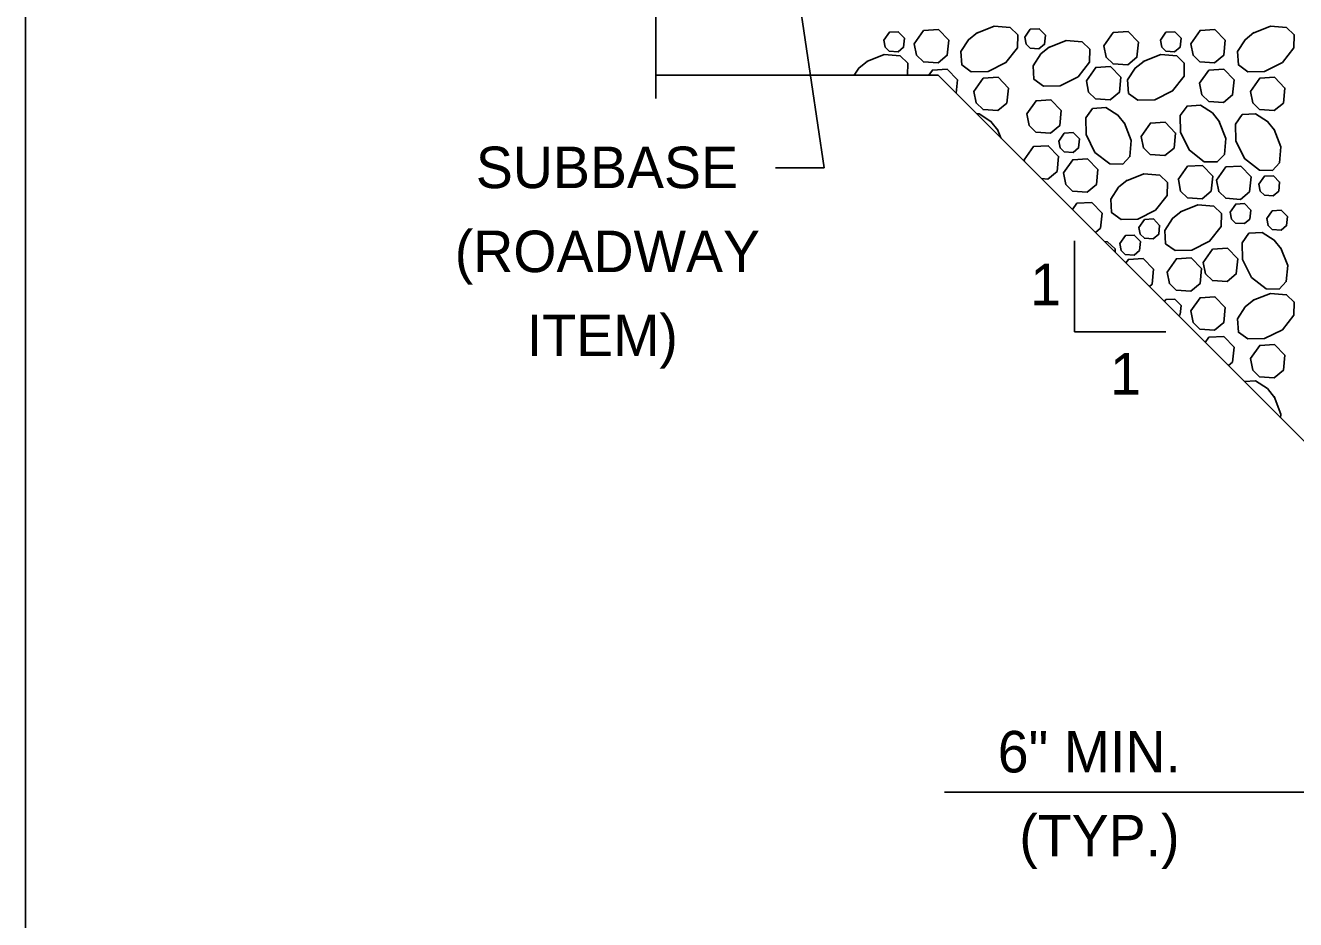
# Model space of a CAD drawing. Extents: x 636530 to 644067, y 294168 to 299122.
# Drawn here: x 639046.8 to 639138.6, y 297326.4 to 297391 of the extents above; entities that cross this region are included whole.
import ezdxf

# ---------------------------------------------------------------- set-up
doc = ezdxf.new("R2010")
doc.units = 0
doc.layers.add('1', color=7, linetype='Continuous')

msp = doc.modelspace()

# ---------------------------------------------------------------- linework, layer by layer
at = {"layer": '1'}
for p, q in [((639046.783, 297717.476), (639046.783, 297153.476)), ((639092.348, 297429.556), (639092.348, 297385.733)), ((639102.046, 297397.442), (639104.521, 297380.716)), ((639092.348, 297387.404), (639112.77, 297387.404)), ((639143.25, 297356.924), (639112.77, 297387.404)), ((639101.004, 297380.716), (639104.521, 297380.716)), ((639122.631, 297375.438), (639122.631, 297368.853)), ((639122.631, 297368.853), (639129.216, 297368.853)), ((639113.216, 297335.588), (639310.89, 297335.588))]:
    msp.add_line(p, q, dxfattribs=at)
for points in [[(639115.551, 297390.451), (639116.809, 297390.95), (639117.964, 297390.85), (639118.513, 297390.328), (639118.496, 297389.391), (639117.662, 297388.325), (639116.374, 297387.681), (639115.16, 297387.66), (639114.477, 297388.146), (639114.412, 297389.112), (639114.967, 297389.977), (639115.602, 297390.484)], [(639135.539, 297390.451), (639136.797, 297390.95), (639137.952, 297390.85), (639138.501, 297390.328), (639138.484, 297389.391), (639137.651, 297388.325), (639136.363, 297387.681), (639135.149, 297387.66), (639134.466, 297388.146), (639134.401, 297389.112), (639134.955, 297389.977), (639135.59, 297390.484)], [(639108.836, 297389.935), (639109.24, 297390.508), (639109.884, 297390.545), (639110.332, 297390.081), (639110.267, 297389.431), (639109.869, 297389.1), (639109.233, 297389.146), (639108.934, 297389.436), (639108.837, 297389.934)], [(639111.04, 297389.687), (639111.712, 297390.643), (639112.785, 297390.704), (639113.531, 297389.931), (639113.423, 297388.847), (639112.76, 297388.295), (639111.701, 297388.372), (639111.202, 297388.855), (639111.04, 297389.687)], [(639119.021, 297390.155), (639119.424, 297390.729), (639120.068, 297390.766), (639120.516, 297390.302), (639120.451, 297389.651), (639120.053, 297389.32), (639119.417, 297389.366), (639119.118, 297389.657), (639119.021, 297390.155)], [(639120.763, 297389.419), (639122.02, 297389.917), (639123.176, 297389.818), (639123.725, 297389.296), (639123.707, 297388.358), (639122.874, 297387.293), (639121.586, 297386.649), (639120.372, 297386.628), (639119.689, 297387.113), (639119.624, 297388.08), (639120.179, 297388.945), (639120.814, 297389.451)], [(639124.746, 297389.541), (639125.418, 297390.498), (639126.491, 297390.559), (639127.238, 297389.785), (639127.13, 297388.701), (639126.467, 297388.15), (639125.407, 297388.227), (639124.908, 297388.71), (639124.746, 297389.541)], [(639128.825, 297389.935), (639129.228, 297390.508), (639129.872, 297390.545), (639130.32, 297390.081), (639130.255, 297389.431), (639129.858, 297389.1), (639129.221, 297389.146), (639128.922, 297389.436), (639128.825, 297389.934)], [(639131.028, 297389.687), (639131.7, 297390.643), (639132.774, 297390.704), (639133.52, 297389.931), (639133.412, 297388.847), (639132.749, 297388.295), (639131.689, 297388.372), (639131.19, 297388.855), (639131.029, 297389.687)], [(639106.687, 297387.404), (639107.023, 297387.928), (639107.658, 297388.434)], [(639107.607, 297388.402), (639108.864, 297388.901), (639110.02, 297388.801), (639110.569, 297388.279), (639110.552, 297387.404)], [(639127.595, 297388.402), (639128.853, 297388.901), (639130.008, 297388.801), (639130.557, 297388.279), (639130.54, 297387.341), (639129.706, 297386.276), (639128.418, 297385.632), (639127.205, 297385.611), (639126.521, 297386.096), (639126.457, 297387.063), (639127.011, 297387.928), (639127.646, 297388.434)], [(639112.08, 297387.404), (639112.344, 297387.78), (639113.418, 297387.841), (639114.164, 297387.068), (639114.068, 297386.106)], [(639115.348, 297386.238), (639116.02, 297387.194), (639117.093, 297387.256), (639117.839, 297386.482), (639117.731, 297385.398), (639117.068, 297384.846), (639116.009, 297384.923), (639115.51, 297385.407), (639115.348, 297386.238)], [(639123.481, 297387.011), (639124.153, 297387.968), (639125.226, 297388.029), (639125.973, 297387.255), (639125.865, 297386.171), (639125.202, 297385.62), (639124.142, 297385.697), (639123.643, 297386.18), (639123.481, 297387.011)], [(639131.661, 297386.824), (639132.333, 297387.78), (639133.406, 297387.841), (639134.152, 297387.068), (639134.044, 297385.984), (639133.381, 297385.432), (639132.322, 297385.509), (639131.823, 297385.992), (639131.661, 297386.824)], [(639135.336, 297386.238), (639136.008, 297387.194), (639137.082, 297387.256), (639137.828, 297386.482), (639137.72, 297385.398), (639137.057, 297384.846), (639135.997, 297384.923), (639135.499, 297385.407), (639135.337, 297386.238)], [(639119.17, 297384.612), (639119.842, 297385.568), (639120.915, 297385.629), (639121.662, 297384.856), (639121.554, 297383.772), (639120.891, 297383.22), (639119.831, 297383.297), (639119.332, 297383.781), (639119.17, 297384.612)], [(639115.557, 297384.617), (639115.718, 297384.628), (639116.583, 297384.074), (639117.089, 297383.439)], [(639126.227, 297383.937), (639126.726, 297382.679), (639126.626, 297381.524), (639126.104, 297380.974), (639125.166, 297380.992), (639124.101, 297381.825), (639123.457, 297383.113), (639123.436, 297384.327), (639123.921, 297385.01), (639124.888, 297385.075), (639125.753, 297384.521), (639126.259, 297383.886)], [(639133.06, 297384.099), (639133.558, 297382.842), (639133.458, 297381.686), (639132.936, 297381.137), (639131.999, 297381.155), (639130.934, 297381.988), (639130.29, 297383.276), (639130.268, 297384.49), (639130.754, 297385.173), (639131.721, 297385.238), (639132.585, 297384.684), (639133.092, 297384.049)], [(639137.045, 297383.489), (639137.544, 297382.232), (639137.444, 297381.076), (639136.922, 297380.527), (639135.985, 297380.545), (639134.919, 297381.378), (639134.276, 297382.666), (639134.254, 297383.88), (639134.74, 297384.563), (639135.706, 297384.628), (639136.571, 297384.074), (639137.078, 297383.439)], [(639117.057, 297383.489), (639117.301, 297382.873)], [(639127.435, 297382.985), (639128.107, 297383.942), (639129.18, 297384.003), (639129.927, 297383.229), (639129.819, 297382.145), (639129.156, 297381.594), (639128.096, 297381.67), (639127.597, 297382.154), (639127.435, 297382.985)], [(639121.48, 297382.652), (639121.883, 297383.226), (639122.527, 297383.263), (639122.975, 297382.799), (639122.91, 297382.148), (639122.512, 297381.817), (639121.876, 297381.864), (639121.577, 297382.154), (639121.48, 297382.652)], [(639118.982, 297381.291), (639119.654, 297382.247), (639120.727, 297382.309), (639121.473, 297381.535), (639121.365, 297380.451), (639120.702, 297379.899), (639120.241, 297379.933)], [(639119.006, 297381.168), (639118.982, 297381.291)], [(639121.822, 297380.342), (639122.495, 297381.298), (639123.568, 297381.359), (639124.314, 297380.586), (639124.206, 297379.501), (639123.543, 297378.95), (639122.483, 297379.027), (639121.985, 297379.51), (639121.823, 297380.341)], [(639130.125, 297379.868), (639130.797, 297380.824), (639131.871, 297380.885), (639132.617, 297380.112), (639132.509, 297379.028), (639131.846, 297378.476), (639130.786, 297378.553), (639130.288, 297379.036), (639130.126, 297379.867)], [(639132.891, 297379.827), (639133.563, 297380.783), (639134.636, 297380.845), (639135.383, 297380.071), (639135.275, 297378.987), (639134.611, 297378.435), (639133.552, 297378.512), (639133.053, 297378.996), (639132.891, 297379.827)], [(639126.375, 297379.78), (639127.633, 297380.279), (639128.788, 297380.179), (639129.337, 297379.657), (639129.32, 297378.719), (639128.486, 297377.654), (639127.198, 297377.01), (639125.985, 297376.989), (639125.301, 297377.474), (639125.237, 297378.441), (639125.791, 297379.306), (639126.426, 297379.812)], [(639135.95, 297379.532), (639136.353, 297380.105), (639136.997, 297380.142), (639137.445, 297379.678), (639137.38, 297379.028), (639136.982, 297378.697), (639136.346, 297378.743), (639136.047, 297379.033), (639135.95, 297379.531)], [(639122.475, 297377.699), (639122.794, 297378.152), (639123.867, 297378.213), (639124.613, 297377.439), (639124.505, 297376.355), (639124.13, 297376.044)], [(639130.277, 297377.534), (639131.535, 297378.032), (639132.69, 297377.932), (639133.239, 297377.41), (639133.222, 297376.473), (639132.388, 297375.407), (639131.1, 297374.764), (639129.887, 297374.742), (639129.203, 297375.228), (639129.139, 297376.195), (639129.693, 297377.059), (639130.328, 297377.566)], [(639133.869, 297377.514), (639134.272, 297378.088), (639134.916, 297378.125), (639135.364, 297377.66), (639135.299, 297377.01), (639134.901, 297376.679), (639134.265, 297376.725), (639133.966, 297377.015), (639133.869, 297377.514)], [(639136.517, 297377.041), (639136.92, 297377.615), (639137.564, 297377.652), (639138.012, 297377.187), (639137.947, 297376.537), (639137.55, 297376.206), (639136.914, 297376.252), (639136.614, 297376.542), (639136.517, 297377.041)], [(639127.28, 297376.411), (639127.684, 297376.985), (639128.328, 297377.021), (639128.775, 297376.557), (639128.711, 297375.907), (639128.313, 297375.576), (639127.677, 297375.622), (639127.378, 297375.912), (639127.281, 297376.411)], [(639124.785, 297375.389), (639125.004, 297375.37), (639125.553, 297374.848), (639125.549, 297374.625)], [(639125.893, 297375.244), (639126.297, 297375.818), (639126.941, 297375.855), (639127.388, 297375.391), (639127.324, 297374.74), (639126.926, 297374.409), (639126.29, 297374.455), (639125.991, 297374.745), (639125.894, 297375.244)], [(639137.533, 297374.908), (639138.032, 297373.65), (639137.932, 297372.495), (639137.41, 297371.946), (639136.472, 297371.963), (639135.407, 297372.797), (639134.763, 297374.085), (639134.742, 297375.298), (639135.227, 297375.982), (639136.194, 297376.046), (639137.059, 297375.492), (639137.565, 297374.857)], [(639131.924, 297373.883), (639132.596, 297374.84), (639133.67, 297374.901), (639134.416, 297374.127), (639134.308, 297373.043), (639133.645, 297372.492), (639132.585, 297372.569), (639132.087, 297373.052), (639131.925, 297373.883)], [(639126.337, 297373.837), (639126.521, 297374.099), (639127.594, 297374.16), (639128.34, 297373.387), (639128.232, 297372.302), (639128.035, 297372.139)], [(639129.317, 297373.182), (639129.989, 297374.138), (639131.063, 297374.2), (639131.809, 297373.426), (639131.701, 297372.342), (639131.038, 297371.79), (639129.978, 297371.867), (639129.479, 297372.351), (639129.318, 297373.182)], [(639135.539, 297371.137), (639136.797, 297371.635), (639137.952, 297371.536), (639138.501, 297371.014), (639138.484, 297370.076), (639137.651, 297369.011), (639136.363, 297368.367), (639135.149, 297368.346), (639134.466, 297368.831), (639134.401, 297369.798), (639134.955, 297370.663), (639135.59, 297371.169)], [(639129.126, 297371.048), (639129.228, 297371.194), (639129.872, 297371.231), (639130.32, 297370.766), (639130.255, 297370.116), (639130.147, 297370.027)], [(639131.028, 297370.372), (639131.7, 297371.329), (639132.774, 297371.39), (639133.52, 297370.616), (639133.412, 297369.532), (639132.749, 297368.981), (639131.689, 297369.057), (639131.19, 297369.541), (639131.029, 297370.372)], [(639132.075, 297368.099), (639132.333, 297368.466), (639133.406, 297368.527), (639134.152, 297367.753), (639134.044, 297366.669), (639133.75, 297366.424)], [(639135.336, 297366.924), (639136.008, 297367.88), (639137.082, 297367.941), (639137.828, 297367.168), (639137.72, 297366.084), (639137.057, 297365.532), (639135.997, 297365.609), (639135.499, 297366.092), (639135.337, 297366.923)], [(639134.914, 297365.261), (639135.706, 297365.313), (639136.571, 297364.759), (639137.078, 297364.124)], [(639137.045, 297364.175), (639137.544, 297362.917), (639137.521, 297362.653)]]:
    msp.add_lwpolyline(points, dxfattribs=at)

# ---------------------------------------------------------------- texts
for s, p in [('SUBBASE', (639079.344, 297379.246)), ('(ROADWAY', (639077.821, 297373.174)), ('1', (639119.418, 297370.785)), ('ITEM)', (639083.03, 297367.102)), ('1', (639125.188, 297364.325)), ('6" MIN.', (639117.07, 297337.013)), ('(TYP.)', (639118.629, 297330.941))]:
    msp.add_text(s, height=3, dxfattribs=at).set_placement(p)

doc.saveas('drawing.dxf')
